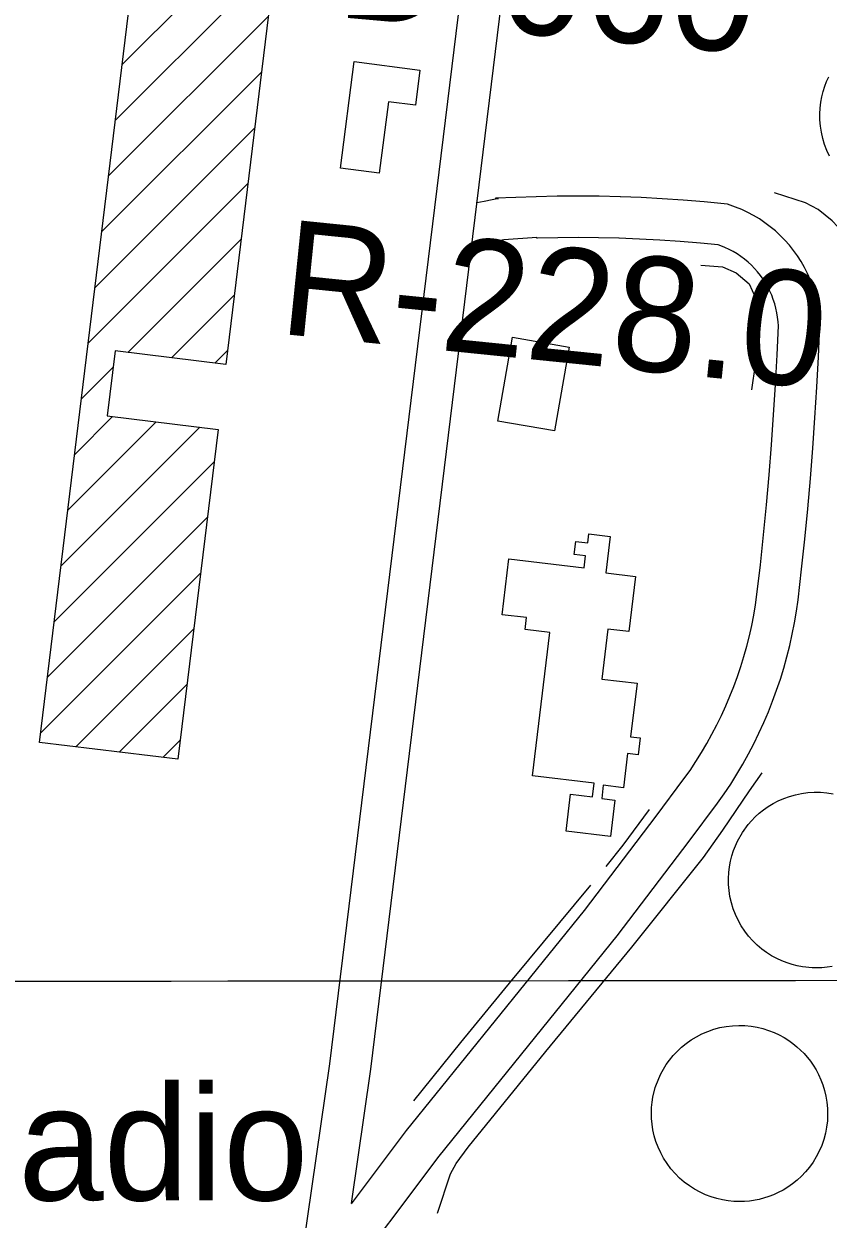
# Model space of a CAD drawing. Extents: x 3297716 to 3335574, y 688621 to 713991.
# Drawn here: x 3320860 to 3321442, y 702936 to 703800 of the extents above; entities that cross this region are included whole.
import ezdxf

# ---------------------------------------------------------------- set-up
doc = ezdxf.new("R2010")
doc.units = 0
for name, color, linetype in [('V-BLDG-OTLN', 7, 'Continuous'), ('V-DOMW-TANK', 7, 'Continuous'), ('V-GRID-MAJR', 7, 'Continuous'), ('V-RIVR-RANG-IDEN', 7, 'Continuous'), ('V-ROAD-CNTR', 7, 'Continuous'), ('V-TOPO-SHOR', 7, 'Continuous'), ('V-TOPO-TOWR-IDEN', 7, 'Continuous')]:
    doc.layers.add(name, color=color, linetype=linetype)

msp = doc.modelspace()

# ---------------------------------------------------------------- linework, layer by layer
at = {"layer": 'V-BLDG-OTLN'}
for p, q in [((3320931.2123082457, 703770.7863502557), (3321046.605279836, 703886.1793218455)), ((3320926.310282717, 703730.5289856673), (3321041.7031936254, 703845.921896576)), ((3320921.408257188, 703690.271621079), (3321036.8011074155, 703805.6644713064)), ((3320916.506231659, 703650.0142564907), (3321031.899021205, 703765.4070460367)), ((3320911.60420613, 703609.7568919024), (3321026.9969349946, 703725.1496207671)), ((3320906.7021806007, 703569.499527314), (3321022.0948487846, 703684.8921954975)), ((3320935.2479795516, 703562.6899872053), (3321017.192762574, 703644.634770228)), ((3320966.7655703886, 703558.8522389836), (3321012.290676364, 703604.3773449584)), ((3320998.283161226, 703555.0144907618), (3321007.388590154, 703564.1199196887)), ((3320901.800155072, 703529.2421627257), (3320924.580792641, 703552.0228002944)), ((3320896.898129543, 703488.9847981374), (3320924.2441954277, 703516.3308640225)), ((3320887.0940784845, 703408.4700689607), (3320987.2808586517, 703508.6568491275)), ((3320891.996104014, 703448.7274335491), (3320955.7625270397, 703512.493856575)), ((3320882.1920529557, 703368.2127043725), (3320997.6307935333, 703483.6514449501)), ((3320877.290027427, 703327.9553397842), (3320992.7287081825, 703443.3940205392)), ((3320872.388001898, 703287.697975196), (3320987.826622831, 703403.1365961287)), ((3320897.5764485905, 703277.5310828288), (3320982.9245374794, 703362.8791717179)), ((3320929.095016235, 703273.694311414), (3320978.022452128, 703322.6217473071)), ((3320960.6135838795, 703269.8575399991), (3320973.1203667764, 703282.3643228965))]:
    msp.add_line(p, q, dxfattribs=at)
for points in [[(3320871.536, 703280.701), (3320967.325, 704067.358), (3320948.784, 704069.617), (3320952.806, 704102.645), (3320974.982, 704099.944), (3320979.125, 704133.957), (3321015.572, 704129.517), (3321011.643, 704097.2710000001), (3321071.423, 704089.99), (3321006.163, 703554.055), (3320926.017, 703563.814), (3320920.292, 703516.812), (3321000.48, 703507.05), (3320971.437, 703268.54)], [(3321088.97, 703695.943), (3321098.8310000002, 703772.974), (3321146.42, 703766.883), (3321143.17, 703741.4940000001), (3321123.698, 703743.987), (3321117.0870000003, 703692.344)], [(3321254.448, 703566.591), (3321243.8310000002, 703505.907), (3321202.791, 703513.087), (3321213.4080000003, 703573.7710000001)], [(3321227.966, 703256.481), (3321240.426, 703360.095), (3321222.473, 703362.254), (3321223.511, 703370.897), (3321205.892, 703373.014), (3321210.756, 703413.454), (3321265.204, 703406.904), (3321266.255, 703415.631), (3321257.948, 703416.63), (3321259.079, 703426.027), (3321267.887, 703424.968), (3321268.663, 703431.427), (3321284.017, 703429.582), (3321280.8510000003, 703403.236), (3321302.412, 703400.642), (3321297.6180000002, 703360.792), (3321282.2660000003, 703362.639), (3321277.918, 703326.4770000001), (3321303.4220000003, 703323.412), (3321298.771, 703284.735), (3321305.6520000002, 703283.908), (3321304.188, 703271.743), (3321296.639, 703272.65), (3321293.661, 703247.9), (3321279.063, 703249.655), (3321277.914, 703240.091), (3321287.394, 703238.9500000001), (3321284.2260000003, 703212.607), (3321252.093, 703216.473), (3321255.3000000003, 703243.15), (3321271.242, 703241.234), (3321272.432, 703251.134)]]:
    msp.add_lwpolyline(points, close=True, dxfattribs=at)
at = {"layer": 'V-DOMW-TANK'}
for points in [[(3321442.686, 703704.532), (3321440.72, 703708.759), (3321439.069, 703713.095), (3321437.742, 703717.5), (3321436.739, 703721.946), (3321436.057, 703726.392), (3321435.688, 703730.81), (3321435.62, 703735.1680000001), (3321435.84, 703739.436), (3321436.327, 703743.594), (3321437.06, 703747.618), (3321438.019, 703751.491), (3321439.18, 703755.198), (3321440.521, 703758.732), (3321442.018, 703762.085)], [(3321444.554, 703118.587), (3321440.788, 703118.012), (3321437.097, 703117.667), (3321430.009, 703117.61), (3321422.9560000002, 703118.343), (3321419.316, 703119.04), (3321415.622, 703119.974), (3321411.894, 703121.161), (3321408.157, 703122.615), (3321404.438, 703124.344), (3321400.759, 703126.351), (3321397.153, 703128.647), (3321393.6550000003, 703131.221), (3321390.29, 703134.074), (3321387.093, 703137.193), (3321384.095, 703140.566), (3321381.324, 703144.171), (3321378.803, 703147.984), (3321376.558, 703151.982), (3321374.608, 703156.129), (3321372.966, 703160.395), (3321371.639, 703164.745), (3321370.6350000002, 703169.144), (3321369.949, 703173.557), (3321369.5810000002, 703177.952), (3321369.5130000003, 703182.296), (3321369.738, 703186.564), (3321370.238, 703190.726), (3321370.992, 703194.758), (3321371.977, 703198.643), (3321373.173, 703202.3690000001), (3321374.555, 703205.9180000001), (3321376.103, 703209.287), (3321379.599, 703215.453), (3321383.761, 703221.194), (3321386.184, 703224), (3321388.84, 703226.732), (3321391.732, 703229.363), (3321394.857, 703231.8740000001), (3321398.216, 703234.231), (3321401.794, 703236.4130000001), (3321405.582, 703238.3910000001), (3321409.5640000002, 703240.132), (3321413.715, 703241.6190000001), (3321418.0160000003, 703242.827), (3321422.435, 703243.738), (3321426.943, 703244.336), (3321431.506, 703244.613), (3321436.089, 703244.557), (3321440.656, 703244.172), (3321445.1720000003, 703243.464)]]:
    msp.add_lwpolyline(points, dxfattribs=at)
msp.add_lwpolyline([(3321316.654, 703030.99), (3321319.1180000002, 703037.656), (3321320.697, 703041.019), (3321322.522, 703044.376), (3321324.602, 703047.7000000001), (3321326.941, 703050.966), (3321329.544, 703054.155), (3321332.409, 703057.2270000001), (3321335.531, 703060.16), (3321338.9020000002, 703062.9180000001), (3321342.508, 703065.478), (3321346.3340000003, 703067.809), (3321350.3540000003, 703069.884), (3321354.542, 703071.682), (3321358.8740000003, 703073.181), (3321363.312, 703074.3690000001), (3321367.825, 703075.235), (3321372.376, 703075.769), (3321376.931, 703075.976), (3321381.455, 703075.862), (3321385.913, 703075.43), (3321390.272, 703074.696), (3321394.509, 703073.683), (3321398.597, 703072.403), (3321402.515, 703070.885), (3321406.2460000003, 703069.152), (3321409.775, 703067.229), (3321413.097, 703065.142), (3321416.199, 703062.916), (3321419.0870000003, 703060.577), (3321424.211, 703055.652), (3321428.751, 703050.184), (3321430.875, 703047.134), (3321432.87, 703043.876), (3321434.707, 703040.4130000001), (3321436.37, 703036.751), (3321437.826, 703032.905), (3321439.057, 703028.887), (3321440.034, 703024.7170000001), (3321440.738, 703020.416), (3321441.15, 703016.015), (3321441.257, 703011.536), (3321441.044, 703007.018), (3321440.507, 703002.49), (3321439.6410000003, 702997.991), (3321438.449, 702993.5530000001), (3321436.941, 702989.213), (3321435.131, 702985.002), (3321433.034, 702980.953), (3321430.67, 702977.095), (3321428.0670000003, 702973.449), (3321425.253, 702970.039), (3321422.255, 702966.877), (3321419.105, 702963.9770000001), (3321415.833, 702961.344), (3321412.466, 702958.978), (3321409.035, 702956.885), (3321405.568, 702955.05), (3321402.089, 702953.475), (3321398.619, 702952.144), (3321391.791, 702950.172), (3321384.785, 702948.9720000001), (3321381.082, 702948.658), (3321377.2630000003, 702948.56), (3321373.345, 702948.699), (3321369.343, 702949.0920000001), (3321365.284, 702949.754), (3321361.1920000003, 702950.698), (3321357.09, 702951.935), (3321353.014, 702953.475), (3321348.9960000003, 702955.3200000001), (3321345.0640000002, 702957.4670000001), (3321341.257, 702959.91), (3321337.605, 702962.64), (3321334.14, 702965.64), (3321330.892, 702968.8910000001), (3321327.887, 702972.366), (3321325.147, 702976.04), (3321322.694, 702979.88), (3321320.531, 702983.855), (3321318.676, 702987.933), (3321317.127, 702992.076), (3321315.8880000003, 702996.252), (3321314.952, 703000.432), (3321314.307, 703004.583), (3321313.9450000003, 703008.679), (3321313.844, 703012.699), (3321313.992, 703016.617), (3321314.364, 703020.4180000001), (3321314.948, 703024.088)], close=True, dxfattribs=at)
at = {"layer": 'V-GRID-MAJR'}
msp.add_spline([(3301843.772, 703091.794), (3307096.381, 703095.232), (3312348.989, 703099.434), (3317601.597, 703104.4), (3322854.204, 703110.13), (3328106.81, 703116.6240000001), (3333359.415, 703123.882), (3333359.416, 703123.882)], degree=3, dxfattribs=at)
at = {"layer": 'V-ROAD-CNTR'}
for points in [[(3321036.439889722, 702779.503414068), (3321049.2188641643, 702826.1023208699), (3321081.327799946, 703048.254876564), (3321206.7735490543, 704072.597827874)], [(3321097.040021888, 702947.2477452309), (3321111.06574047, 703044.2848845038), (3321236.647489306, 704069.731833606)], [(3321088.3202925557, 702885.4963449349), (3321160.371607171, 702981.5002904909), (3321289.108315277, 703140.6535503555), (3321341.1601258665, 703209.1801071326), (3321361.6873513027, 703236.5951217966), (3321366.540737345, 703243.5201007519), (3321371.1907241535, 703250.5370294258), (3321375.6548972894, 703257.6706857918), (3321379.9308636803, 703264.9200062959), (3321384.0165858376, 703272.2768224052), (3321387.9104572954, 703279.7363181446), (3321391.608269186, 703287.2976878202), (3321395.1064638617, 703294.9526102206), (3321398.4056466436, 703302.6950979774), (3321401.5000875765, 703310.5208562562), (3321404.3914278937, 703318.4219654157), (3321407.074771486, 703326.4006641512), (3321409.548506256, 703334.4437102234), (3321411.813130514, 703342.5508343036), (3321413.863115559, 703350.7140739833), (3321415.7022827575, 703358.9232187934), (3321417.3262116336, 703367.1844848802), (3321418.7323136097, 703375.4795428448), (3321419.927060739, 703383.8270109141), (3321422.438550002, 703405.845075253), (3321424.748057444, 703427.7351018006), (3321426.86750099, 703449.6507717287), (3321428.7997297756, 703471.5812163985), (3321430.5449539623, 703493.5287936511), (3321432.1000553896, 703515.4933439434), (3321433.468049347, 703537.469764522), (3321434.6459706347, 703559.4549461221), (3321435.667011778, 703582.1702551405), (3321435.356519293, 703587.3970933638), (3321434.820575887, 703592.1956287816), (3321434.0447835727, 703596.9620587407), (3321433.022544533, 703601.6857540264), (3321431.7627778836, 703606.3536712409), (3321430.262851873, 703610.9437776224), (3321428.5372611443, 703615.4500142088), (3321426.580598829, 703619.8661749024), (3321424.402747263, 703624.1755407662), (3321422.0045386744, 703628.3738920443), (3321419.3986564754, 703632.4359326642), (3321416.5854329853, 703636.3708769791), (3321413.573349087, 703640.1484628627), (3321410.382426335, 703643.7653957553), (3321407.00455065, 703647.2193390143), (3321403.453434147, 703650.4993052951), (3321399.7379534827, 703653.590784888), (3321395.8761374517, 703656.4871469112), (3321391.8676468, 703659.1848266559), (3321387.725911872, 703661.6753360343), (3321383.462252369, 703663.949842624), (3321379.0929567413, 703666.001511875), (3321374.626017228, 703667.8300836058), (3321368.72693026, 703669.8999926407), (3321351.9376610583, 703671.5537632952), (3321336.810916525, 703672.8154249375), (3321321.665162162, 703673.8507197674), (3321306.504039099, 703674.6597325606), (3321291.446721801, 703675.2350623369)], [(3321291.2209946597, 703675.2419859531), (3321276.156189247, 703675.5905730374), (3321260.97553401, 703675.71542063), (3321245.7923553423, 703675.6118781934), (3321230.615217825, 703675.2789393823), (3321201.108, 703674.191270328), (3321201.108, 703673.7391770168), (3321203.2207373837, 703673.8842735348), (3321192.9420429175, 703671.803958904), (3321187.5327052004, 703670.8786543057), (3321187.2023222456, 703670.8456606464)], [(3321290.5270053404, 703645.2500140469), (3321275.685810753, 703645.5934269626), (3321260.95446599, 703645.71457937), (3321246.2236446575, 703645.6141218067), (3321231.4967821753, 703645.2910606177), (3321231.108, 703645.276729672), (3321231.108, 703645.7288229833), (3321207.241262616, 703644.0897264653), (3321198.4479570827, 703642.310041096), (3321191.5572948, 703641.1313456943), (3321184.20008108, 703640.3966183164)], [(3321096.9365444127, 702946.9554972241), (3321136.704392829, 702999.9437095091), (3321265.4956847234, 703159.1644496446), (3321317.2078741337, 703227.2438928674), (3321337.3906486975, 703254.1988782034), (3321341.749262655, 703260.4178992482), (3321345.9672758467, 703266.7829705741), (3321350.0151027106, 703273.2513142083), (3321353.8931363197, 703279.8259937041), (3321357.6014141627, 703286.5031775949), (3321361.133542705, 703293.2696818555), (3321364.4857308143, 703300.1243121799), (3321367.6595361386, 703307.0693897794), (3321370.6523533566, 703314.0929020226), (3321373.4599124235, 703321.1931437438), (3321376.0825721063, 703328.3600345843), (3321378.5152285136, 703335.5933358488), (3321380.759493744, 703342.8902897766), (3321382.812869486, 703350.2411656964), (3321384.6728844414, 703357.6479260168), (3321386.3417172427, 703365.0967812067), (3321387.8137883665, 703372.5855151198), (3321389.0896863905, 703380.1124571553), (3321390.168939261, 703387.6529890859), (3321392.617449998, 703409.118924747), (3321394.899942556, 703430.7528981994), (3321396.99449901, 703452.4112282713), (3321398.9042702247, 703474.0867836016), (3321400.629046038, 703495.777206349), (3321402.1659446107, 703517.4846560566), (3321403.517950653, 703539.204235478), (3321404.6820293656, 703560.9310538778), (3321405.6269882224, 703581.9537448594), (3321405.4554807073, 703584.8409066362), (3321405.0894241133, 703588.1183712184), (3321404.5592164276, 703591.3759412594), (3321403.861455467, 703594.6002459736), (3321403.0032221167, 703597.7803287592), (3321401.979148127, 703600.9142223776), (3321400.796738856, 703604.0019857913), (3321399.461401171, 703607.0158250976), (3321397.973252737, 703609.9604592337), (3321396.337461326, 703612.8241079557), (3321394.555343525, 703615.6020673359), (3321392.6385670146, 703618.2831230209), (3321390.5826509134, 703620.8615371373), (3321388.3955736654, 703623.3406042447), (3321386.0894493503, 703625.6986609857), (3321383.668565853, 703627.9346947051), (3321381.1320465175, 703630.045215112), (3321378.4898625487, 703632.0268530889), (3321375.7523532, 703633.8691733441), (3321372.9260881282, 703635.5686639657), (3321370.0177476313, 703637.120157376), (3321367.027043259, 703638.5244881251), (3321363.9699827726, 703639.7759163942), (3321362.19706974, 703640.3980073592), (3321349.2203389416, 703641.6762367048), (3321334.541083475, 703642.9005750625), (3321319.8428378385, 703643.9052802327), (3321305.1319609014, 703644.6902674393), (3321290.301278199, 703645.2569376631)]]:
    msp.add_lwpolyline(points, dxfattribs=at)
at = {"layer": 'V-TOPO-SHOR'}
for points in [[(3321473.0130000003, 703604.008), (3321467.403, 703622.637), (3321460.846, 703637.393), (3321452.781, 703649.101), (3321444.591, 703657.77), (3321434.467, 703666.015), (3321425.19, 703670.812), (3321402.912, 703678.174)], [(3321349.67, 703625.8520000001), (3321365.151, 703624.539), (3321375.116, 703620.2980000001), (3321384.41, 703612.3250000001), (3321388.873, 703602.536), (3321390.47, 703585.2710000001), (3321388.809, 703553.9), (3321386.264, 703535.65)], [(3321159.233, 702940.255), (3321168.6410000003, 702968.62), (3321172.753, 702976.099), (3321181.406, 702988.019), (3321237.616, 703057.073), (3321299.598, 703132.509), (3321351.4050000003, 703197.398), (3321365.552, 703217.079), (3321384.769, 703245.627), (3321393.97, 703258.654)], [(3321312.151, 703232.183), (3321293.059, 703206.4010000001), (3321280.8310000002, 703190.871)], [(3321269.835, 703177.422), (3321213.068, 703109.193), (3321175.825, 703063.574), (3321141.882, 703021.422)]]:
    msp.add_lwpolyline(points, dxfattribs=at)

# ---------------------------------------------------------------- texts
at = {"layer": 'V-RIVR-RANG-IDEN'}
for s, height, rotation, p in [('D-060', 83, 354.92332571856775, (3321085.320635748, 703805.3866956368)), ('R-228.0', 82.99999800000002, 354.1938476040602, (3321043.318, 703576.375))]:
    msp.add_text(s, height=height, rotation=rotation, dxfattribs=at).set_placement(p)
at = {"layer": 'V-TOPO-TOWR-IDEN'}
msp.add_text('Radio', height=82.99983200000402, dxfattribs=at).set_placement((3320775.877105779, 702949.4560400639))

doc.saveas('drawing.dxf')
